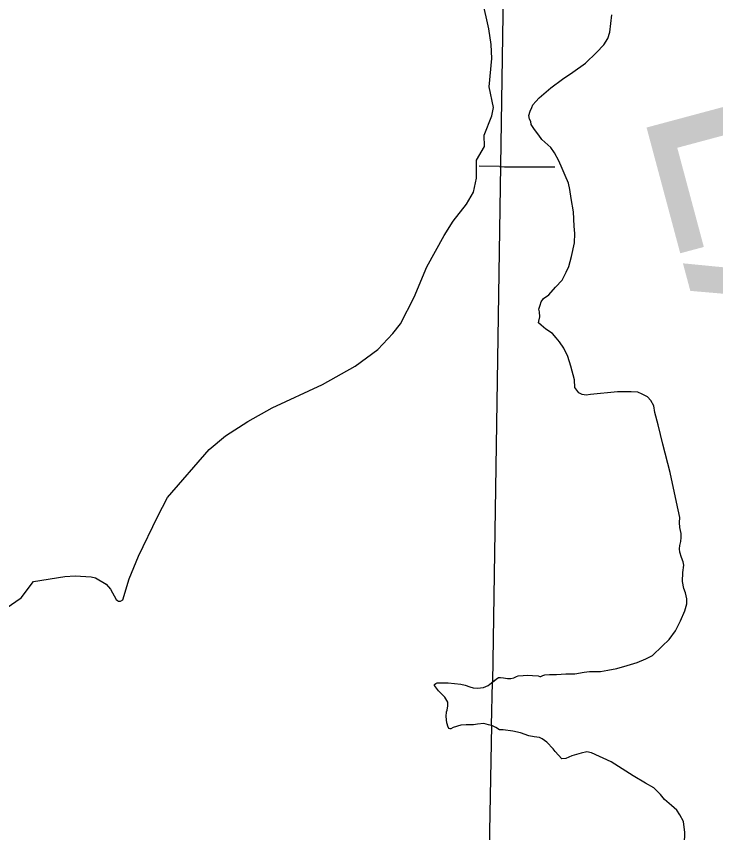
# Model space of a CAD drawing. Extents: x 77230 to 630905, y 790554 to 1662844.
# Drawn here: x 331245 to 334591, y 1582020 to 1585924 of the extents above; entities that cross this region are included whole.
import ezdxf

# ---------------------------------------------------------------- set-up
doc = ezdxf.new("R2010")
doc.units = 0
for name, color, linetype in [('Level 15', 7, 'Continuous'), ('Level 16', 7, 'Continuous'), ('Level 17', 7, 'Continuous'), ('Level 18', 7, 'Continuous')]:
    doc.layers.add(name, color=color, linetype=linetype)

msp = doc.modelspace()

# ---------------------------------------------------------------- linework, layer by layer
at = {"layer": 'Level 15'}
for points in [[(333556.5, 1585206.1), (333459.8, 1585208)], [(333556.5, 1585206.1), (333580.5, 1585205.2)], [(333580.5, 1585205.2), (333821.2, 1585204.9)]]:
    msp.add_lwpolyline(points, dxfattribs=at)
at = {"layer": 'Level 16'}
for points in [[(333598.8, 1587682.7), (333522.8, 1582740.8)], [(333518.8, 1582532.8), (333481.8, 1580586.2)]]:
    msp.add_lwpolyline(points, dxfattribs=at)
at = {"layer": 'Level 17'}
for points in [[(331729.5, 1583130), (331733, 1583127.3), (331743, 1583127.3), (331754, 1583134.3), (331784.8, 1583233.6), (331829.7, 1583341.9), (331919.4, 1583531.5), (331968.3, 1583622.8), (332167.9, 1583852.7), (332245.8, 1583917.9), (332352.6, 1583987.3), (332469.5, 1584052.6), (332709.2, 1584163.3), (332866, 1584251.8), (332974.9, 1584331.1), (333046.7, 1584407.4), (333082.7, 1584453.6), (333148.5, 1584581), (333209.3, 1584726.4), (333291.1, 1584875.9), (333335, 1584944.2), (333398.8, 1585026.5), (333431.7, 1585083.6), (333446.7, 1585149.8), (333446.6, 1585236), (333484.5, 1585302.2), (333483.4, 1585355.4), (333520.3, 1585448.6), (333527.2, 1585488.7), (333507.2, 1585586.9), (333520, 1585722.3), (333516.9, 1585789.4), (333504.9, 1585864.6), (333474.7, 1586000.8)], [(333801.6, 1585581.7), (333858.6, 1585624.5), (333907.2, 1585656.9), (333968.5, 1585700.6), (334021.3, 1585751.3), (334055.1, 1585788.7), (334075.5, 1585818.9), (334084, 1585848.5), (334089.6, 1585890.1), (334094.6, 1585931)], [(333801.6, 1585581.7), (333858.6, 1585624.5), (333907.2, 1585656.9), (333968.5, 1585700.6), (334021.3, 1585751.3), (334055.1, 1585788.7), (334075.5, 1585818.9), (334084, 1585848.5), (334089.6, 1585890.1), (334094.6, 1585931)], [(334422.7, 1583032.7), (334443.9, 1583080.6), (334452.3, 1583114.4), (334452.3, 1583138.4), (334446.7, 1583166.5), (334438.2, 1583187.7), (334432.6, 1583221.5), (334434, 1583265.2), (334438.2, 1583299), (334435.4, 1583315.9), (334427, 1583337), (334418.5, 1583361), (334417.1, 1583377.9), (334418.5, 1583393.4), (334424.2, 1583413.1), (334425.6, 1583431.4), (334425.6, 1583451.2), (334419.9, 1583479.3), (334417.1, 1583503.3), (334418.5, 1583527.2), (334403, 1583600.9), (334373.4, 1583743.2), (334338.2, 1583878.5), (334315.7, 1583970.1), (334300.2, 1584029.3), (334294.6, 1584061.7), (334280.5, 1584087), (334265, 1584103.9), (334239.6, 1584118), (334218.5, 1584126.5), (334186.1, 1584129.3), (334121.3, 1584129.3), (333991.7, 1584115.2), (333970.6, 1584112.4), (333952.3, 1584115.2), (333936.8, 1584123.7), (333917.1, 1584149), (333915.7, 1584185.7), (333897.4, 1584251.9), (333883.3, 1584297), (333863.6, 1584337.8), (333843.9, 1584367.4), (333826.9, 1584387.1), (333810, 1584406.9), (333777.7, 1584428.3), (333756.5, 1584446.6), (333743.8, 1584457.9), (333745.3, 1584466.4), (333749.5, 1584487.5), (333748.1, 1584511.5), (333745.3, 1584524.1), (333750.9, 1584542.4), (333756.5, 1584559.4), (333766.4, 1584574.9), (333793.1, 1584593.2), (333824.1, 1584628.4), (333856.5, 1584661.9), (333876.2, 1584701.3), (333888.9, 1584728.1), (333901.6, 1584776.3), (333915.7, 1584841.1), (333917.1, 1584886.2), (333914.3, 1584921.5), (333910.1, 1584989.1), (333898.8, 1585053.9), (333893.1, 1585096.2), (333886.1, 1585127.2), (333870.6, 1585162.4), (333856.5, 1585196.2), (333839.6, 1585232.8), (333819.9, 1585270.9), (333801.6, 1585297.7), (333759.3, 1585335.7), (333745.3, 1585355.4), (333724.1, 1585383), (333708.6, 1585407), (333705.8, 1585421.1), (333700.2, 1585432.3), (333697.4, 1585450.7), (333703, 1585470.4), (333711.5, 1585488.7), (333715.7, 1585501.4), (333729.8, 1585516.9), (333746.7, 1585535.2), (333801.6, 1585581.7)], [(334422.7, 1583032.7), (334443.9, 1583080.6), (334452.3, 1583114.4), (334452.3, 1583138.4), (334446.7, 1583166.5), (334438.2, 1583187.7), (334432.6, 1583221.5), (334434, 1583265.2), (334438.2, 1583299), (334435.4, 1583315.9), (334427, 1583337), (334418.5, 1583361), (334417.1, 1583377.9), (334418.5, 1583393.4), (334424.2, 1583413.1), (334425.6, 1583431.4), (334425.6, 1583451.2), (334419.9, 1583479.3), (334417.1, 1583503.3), (334418.5, 1583527.2), (334403, 1583600.9), (334373.4, 1583743.2), (334338.2, 1583878.5), (334315.7, 1583970.1), (334300.2, 1584029.3), (334294.6, 1584061.7), (334280.5, 1584087), (334265, 1584103.9), (334239.6, 1584118), (334218.5, 1584126.5), (334186.1, 1584129.3), (334121.3, 1584129.3), (333991.7, 1584115.2), (333970.6, 1584112.4), (333952.3, 1584115.2), (333936.8, 1584123.7), (333917.1, 1584149), (333915.7, 1584185.7), (333897.4, 1584251.9), (333883.3, 1584297), (333863.6, 1584337.8), (333843.9, 1584367.4), (333826.9, 1584387.1), (333810, 1584406.9), (333777.7, 1584428.3), (333756.5, 1584446.6), (333743.8, 1584457.9), (333745.3, 1584466.4), (333749.5, 1584487.5), (333748.1, 1584511.5), (333745.3, 1584524.1), (333750.9, 1584542.4), (333756.5, 1584559.4), (333766.4, 1584574.9), (333793.1, 1584593.2), (333824.1, 1584628.4), (333856.5, 1584661.9), (333876.2, 1584701.3), (333888.9, 1584728.1), (333901.6, 1584776.3), (333915.7, 1584841.1), (333917.1, 1584886.2), (333914.3, 1584921.5), (333910.1, 1584989.1), (333898.8, 1585053.9), (333893.1, 1585096.2), (333886.1, 1585127.2), (333870.6, 1585162.4), (333856.5, 1585196.2), (333839.6, 1585232.8), (333819.9, 1585270.9), (333801.6, 1585297.7), (333759.3, 1585335.7), (333745.3, 1585355.4), (333724.1, 1585383), (333708.6, 1585407), (333705.8, 1585421.1), (333700.2, 1585432.3), (333697.4, 1585450.7), (333703, 1585470.4), (333711.5, 1585488.7), (333715.7, 1585501.4), (333729.8, 1585516.9), (333746.7, 1585535.2), (333801.6, 1585581.7)], [(331326.8, 1583220.9), (331477, 1583245.1), (331527, 1583249.2), (331602.9, 1583244.3), (331623.9, 1583239.3), (331673.9, 1583209.3), (331694.9, 1583185.3), (331723, 1583135.3), (331729.5, 1583130)], [(331268, 1583143.8), (331326.8, 1583220.9)], [(331196.1, 1583093.9), (331268, 1583143.8)], [(331729.5, 1583130), (331729.5, 1583130)], [(333517.7, 1582736.9), (333521.3, 1582739.6), (333540.3, 1582755.1), (333551.6, 1582762.2), (333561.4, 1582762.2), (333575.5, 1582760.1), (333595.3, 1582757.2), (333610, 1582757.2), (333624.8, 1582761.5), (333637.5, 1582767.1), (333646, 1582769.9), (333669.2, 1582771.3), (333690.3, 1582774.2), (333713.6, 1582772.7), (333741, 1582769.9), (333749.5, 1582767.1), (333754.4, 1582767.1), (333764.3, 1582771.3), (333773.4, 1582775.6), (333795.3, 1582777), (333829.8, 1582776.3), (333874.1, 1582779.8), (333917.1, 1582780.5), (333960.8, 1582788.2), (333987.5, 1582791.8), (334007.2, 1582791.1), (334040.3, 1582791.8), (334075.5, 1582796.7), (334117.8, 1582805.9), (334167.8, 1582819.9), (334215.7, 1582834.7), (334256.5, 1582852.3), (334288.2, 1582867.8), (334335.4, 1582912.9), (334367.8, 1582943.9), (334398.8, 1582986.2), (334422.7, 1583032.7)], [(333522.8, 1582740.8), (333540.3, 1582755.1), (333551.6, 1582762.2), (333561.4, 1582762.2), (333575.5, 1582760.1), (333595.3, 1582757.2), (333610, 1582757.2), (333624.8, 1582761.5), (333637.5, 1582767.1), (333646, 1582769.9), (333669.2, 1582771.3), (333690.3, 1582774.2), (333713.6, 1582772.7), (333741, 1582769.9), (333749.5, 1582767.1), (333754.4, 1582767.1), (333764.3, 1582771.3), (333773.4, 1582775.6), (333795.3, 1582777), (333829.8, 1582776.3), (333874.1, 1582779.8), (333917.1, 1582780.5), (333960.8, 1582788.2), (333987.5, 1582791.8), (334007.2, 1582791.1), (334040.3, 1582791.8), (334075.5, 1582796.7), (334117.8, 1582805.9), (334167.8, 1582819.9), (334215.7, 1582834.7), (334256.5, 1582852.3), (334288.2, 1582867.8), (334335.4, 1582912.9), (334367.8, 1582943.9), (334398.8, 1582986.2), (334422.7, 1583032.7)], [(333518.8, 1582532.8), (333503.7, 1582536.7), (333481.9, 1582541.7), (333450.9, 1582538.9), (333431.9, 1582535.3), (333412.1, 1582536), (333396.7, 1582536), (333372, 1582533.9), (333335.4, 1582522.7), (333323.4, 1582516.3), (333319.9, 1582516.3), (333315.7, 1582519.1), (333311.4, 1582525.5), (333305.1, 1582545.2), (333300.9, 1582575.5), (333302.3, 1582598), (333305.8, 1582605.8), (333309.3, 1582626.9), (333309.3, 1582644.5), (333294.5, 1582667.8), (333265, 1582698.1), (333254.4, 1582711.5), (333245.2, 1582724.8), (333245.9, 1582729.1), (333251.6, 1582734), (333257.9, 1582736.8), (333276.2, 1582736.1), (333310.7, 1582736.8), (333372, 1582731.2), (333391.7, 1582726.2), (333414.3, 1582718.5), (333431.2, 1582712.9), (333450.9, 1582711.5), (333479.8, 1582715), (333502.3, 1582724.8), (333517.7, 1582736.9), (333522.8, 1582740.8)], [(334441.5, 1581965.5), (334443.6, 1582021.8), (334436.6, 1582073.9), (334419.6, 1582106.3), (334404.2, 1582127.4), (334378.8, 1582150), (334346.4, 1582178.2), (334326.7, 1582202.1), (334294.3, 1582234.5), (334254.9, 1582257.1), (334195.7, 1582292.3), (334091.5, 1582358.5), (333997.1, 1582402.2), (333974.6, 1582406.4), (333947.8, 1582400.8), (333902.7, 1582388.1), (333873.1, 1582375.4), (333854.8, 1582374), (333822.4, 1582407.8), (333812.6, 1582421.9), (333783, 1582452.9), (333760.5, 1582469.8), (333747.8, 1582475.5), (333722.4, 1582478.3), (333697.1, 1582483.9), (333657.6, 1582498), (333621, 1582506.4), (333574.1, 1582511.4), (333555.8, 1582511.4), (333538.2, 1582522.7), (333522.7, 1582531.8), (333503.7, 1582536.7), (333481.9, 1582541.7), (333450.9, 1582538.9), (333431.9, 1582535.3), (333412.1, 1582536), (333396.7, 1582536), (333372, 1582533.9), (333335.4, 1582522.7), (333323.4, 1582516.3), (333319.9, 1582516.3), (333315.7, 1582519.1), (333311.4, 1582525.5), (333305.1, 1582545.2), (333300.9, 1582575.5), (333302.3, 1582598), (333305.8, 1582605.8), (333309.3, 1582626.9), (333309.3, 1582644.5), (333294.5, 1582667.8), (333265, 1582698.1), (333254.4, 1582711.5), (333245.2, 1582724.8), (333245.9, 1582729.1), (333251.6, 1582734), (333257.9, 1582736.8), (333276.2, 1582736.1), (333310.7, 1582736.8), (333372, 1582731.2), (333391.7, 1582726.2), (333414.3, 1582718.5), (333431.2, 1582712.9), (333450.9, 1582711.5), (333479.8, 1582715), (333502.3, 1582724.8), (333517.7, 1582736.9)], [(334441.5, 1581965.5), (334443.6, 1582021.8), (334436.6, 1582073.9), (334419.6, 1582106.3), (334404.2, 1582127.4), (334378.8, 1582150), (334346.4, 1582178.2), (334326.7, 1582202.1), (334294.3, 1582234.5), (334254.9, 1582257.1), (334195.7, 1582292.3), (334091.5, 1582358.5), (333997.1, 1582402.2), (333974.6, 1582406.4), (333947.8, 1582400.8), (333902.7, 1582388.1), (333873.1, 1582375.4), (333854.8, 1582374), (333822.4, 1582407.8), (333812.6, 1582421.9), (333783, 1582452.9), (333760.5, 1582469.8), (333747.8, 1582475.5), (333722.4, 1582478.3), (333697.1, 1582483.9), (333657.6, 1582498), (333621, 1582506.4), (333574.1, 1582511.4), (333555.8, 1582511.4), (333538.2, 1582522.7), (333522.7, 1582531.8), (333518.8, 1582532.8)]]:
    msp.add_lwpolyline(points, dxfattribs=at)
at = {"layer": 'Level 18'}
for points in [[(333801.6, 1585581.7), (333858.6, 1585624.5), (333907.2, 1585656.9), (333968.5, 1585700.6), (334021.3, 1585751.3), (334055.1, 1585788.7), (334075.5, 1585818.9), (334084, 1585848.5), (334089.6, 1585890.1), (334094.6, 1585931)], [(333801.6, 1585581.7), (333858.6, 1585624.5), (333907.2, 1585656.9), (333968.5, 1585700.6), (334021.3, 1585751.3), (334055.1, 1585788.7), (334075.5, 1585818.9), (334084, 1585848.5), (334089.6, 1585890.1), (334094.6, 1585931)], [(334422.7, 1583032.7), (334443.9, 1583080.6), (334452.3, 1583114.4), (334452.3, 1583138.4), (334446.7, 1583166.5), (334438.2, 1583187.7), (334432.6, 1583221.5), (334434, 1583265.2), (334438.2, 1583299), (334435.4, 1583315.9), (334427, 1583337), (334418.5, 1583361), (334417.1, 1583377.9), (334418.5, 1583393.4), (334424.2, 1583413.1), (334425.6, 1583431.4), (334425.6, 1583451.2), (334419.9, 1583479.3), (334417.1, 1583503.3), (334418.5, 1583527.2), (334403, 1583600.9), (334373.4, 1583743.2), (334338.2, 1583878.5), (334315.7, 1583970.1), (334300.2, 1584029.3), (334294.6, 1584061.7), (334280.5, 1584087), (334265, 1584103.9), (334239.6, 1584118), (334218.5, 1584126.5), (334186.1, 1584129.3), (334121.3, 1584129.3), (333991.7, 1584115.2), (333970.6, 1584112.4), (333952.3, 1584115.2), (333936.8, 1584123.7), (333917.1, 1584149), (333915.7, 1584185.7), (333897.4, 1584251.9), (333883.3, 1584297), (333863.6, 1584337.8), (333843.9, 1584367.4), (333826.9, 1584387.1), (333810, 1584406.9), (333777.7, 1584428.3), (333756.5, 1584446.6), (333743.8, 1584457.9), (333745.3, 1584466.4), (333749.5, 1584487.5), (333748.1, 1584511.5), (333745.3, 1584524.1), (333750.9, 1584542.4), (333756.5, 1584559.4), (333766.4, 1584574.9), (333793.1, 1584593.2), (333824.1, 1584628.4), (333856.5, 1584661.9), (333876.2, 1584701.3), (333888.9, 1584728.1), (333901.6, 1584776.3), (333915.7, 1584841.1), (333917.1, 1584886.2), (333914.3, 1584921.5), (333910.1, 1584989.1), (333898.8, 1585053.9), (333893.1, 1585096.2), (333886.1, 1585127.2), (333870.6, 1585162.4), (333856.5, 1585196.2), (333839.6, 1585232.8), (333819.9, 1585270.9), (333801.6, 1585297.7), (333759.3, 1585335.7), (333745.3, 1585355.4), (333724.1, 1585383), (333708.6, 1585407), (333705.8, 1585421.1), (333700.2, 1585432.3), (333697.4, 1585450.7), (333703, 1585470.4), (333711.5, 1585488.7), (333715.7, 1585501.4), (333729.8, 1585516.9), (333746.7, 1585535.2), (333801.6, 1585581.7)], [(334422.7, 1583032.7), (334443.9, 1583080.6), (334452.3, 1583114.4), (334452.3, 1583138.4), (334446.7, 1583166.5), (334438.2, 1583187.7), (334432.6, 1583221.5), (334434, 1583265.2), (334438.2, 1583299), (334435.4, 1583315.9), (334427, 1583337), (334418.5, 1583361), (334417.1, 1583377.9), (334418.5, 1583393.4), (334424.2, 1583413.1), (334425.6, 1583431.4), (334425.6, 1583451.2), (334419.9, 1583479.3), (334417.1, 1583503.3), (334418.5, 1583527.2), (334403, 1583600.9), (334373.4, 1583743.2), (334338.2, 1583878.5), (334315.7, 1583970.1), (334300.2, 1584029.3), (334294.6, 1584061.7), (334280.5, 1584087), (334265, 1584103.9), (334239.6, 1584118), (334218.5, 1584126.5), (334186.1, 1584129.3), (334121.3, 1584129.3), (333991.7, 1584115.2), (333970.6, 1584112.4), (333952.3, 1584115.2), (333936.8, 1584123.7), (333917.1, 1584149), (333915.7, 1584185.7), (333897.4, 1584251.9), (333883.3, 1584297), (333863.6, 1584337.8), (333843.9, 1584367.4), (333826.9, 1584387.1), (333810, 1584406.9), (333777.7, 1584428.3), (333756.5, 1584446.6), (333743.8, 1584457.9), (333745.3, 1584466.4), (333749.5, 1584487.5), (333748.1, 1584511.5), (333745.3, 1584524.1), (333750.9, 1584542.4), (333756.5, 1584559.4), (333766.4, 1584574.9), (333793.1, 1584593.2), (333824.1, 1584628.4), (333856.5, 1584661.9), (333876.2, 1584701.3), (333888.9, 1584728.1), (333901.6, 1584776.3), (333915.7, 1584841.1), (333917.1, 1584886.2), (333914.3, 1584921.5), (333910.1, 1584989.1), (333898.8, 1585053.9), (333893.1, 1585096.2), (333886.1, 1585127.2), (333870.6, 1585162.4), (333856.5, 1585196.2), (333839.6, 1585232.8), (333819.9, 1585270.9), (333801.6, 1585297.7), (333759.3, 1585335.7), (333745.3, 1585355.4), (333724.1, 1585383), (333708.6, 1585407), (333705.8, 1585421.1), (333700.2, 1585432.3), (333697.4, 1585450.7), (333703, 1585470.4), (333711.5, 1585488.7), (333715.7, 1585501.4), (333729.8, 1585516.9), (333746.7, 1585535.2), (333801.6, 1585581.7)], [(333518.8, 1582532.8), (333522.8, 1582740.8), (333540.3, 1582755.1), (333551.6, 1582762.2), (333561.4, 1582762.2), (333575.5, 1582760.1), (333595.3, 1582757.2), (333610, 1582757.2), (333624.8, 1582761.5), (333637.5, 1582767.1), (333646, 1582769.9), (333669.2, 1582771.3), (333690.3, 1582774.2), (333713.6, 1582772.7), (333741, 1582769.9), (333749.5, 1582767.1), (333754.4, 1582767.1), (333764.3, 1582771.3), (333773.4, 1582775.6), (333795.3, 1582777), (333829.8, 1582776.3), (333874.1, 1582779.8), (333917.1, 1582780.5), (333960.8, 1582788.2), (333987.5, 1582791.8), (334007.2, 1582791.1), (334040.3, 1582791.8), (334075.5, 1582796.7), (334117.8, 1582805.9), (334167.8, 1582819.9), (334215.7, 1582834.7), (334256.5, 1582852.3), (334288.2, 1582867.8), (334335.4, 1582912.9), (334367.8, 1582943.9), (334398.8, 1582986.2), (334422.7, 1583032.7)], [(333518.8, 1582532.8), (333522.8, 1582740.8), (333540.3, 1582755.1), (333551.6, 1582762.2), (333561.4, 1582762.2), (333575.5, 1582760.1), (333595.3, 1582757.2), (333610, 1582757.2), (333624.8, 1582761.5), (333637.5, 1582767.1), (333646, 1582769.9), (333669.2, 1582771.3), (333690.3, 1582774.2), (333713.6, 1582772.7), (333741, 1582769.9), (333749.5, 1582767.1), (333754.4, 1582767.1), (333764.3, 1582771.3), (333773.4, 1582775.6), (333795.3, 1582777), (333829.8, 1582776.3), (333874.1, 1582779.8), (333917.1, 1582780.5), (333960.8, 1582788.2), (333987.5, 1582791.8), (334007.2, 1582791.1), (334040.3, 1582791.8), (334075.5, 1582796.7), (334117.8, 1582805.9), (334167.8, 1582819.9), (334215.7, 1582834.7), (334256.5, 1582852.3), (334288.2, 1582867.8), (334335.4, 1582912.9), (334367.8, 1582943.9), (334398.8, 1582986.2), (334422.7, 1583032.7)], [(334441.5, 1581965.5), (334443.6, 1582021.8), (334436.6, 1582073.9), (334419.6, 1582106.3), (334404.2, 1582127.4), (334378.8, 1582150), (334346.4, 1582178.2), (334326.7, 1582202.1), (334294.3, 1582234.5), (334254.9, 1582257.1), (334195.7, 1582292.3), (334091.5, 1582358.5), (333997.1, 1582402.2), (333974.6, 1582406.4), (333947.8, 1582400.8), (333902.7, 1582388.1), (333873.1, 1582375.4), (333854.8, 1582374), (333822.4, 1582407.8), (333812.6, 1582421.9), (333783, 1582452.9), (333760.5, 1582469.8), (333747.8, 1582475.5), (333722.4, 1582478.3), (333697.1, 1582483.9), (333657.6, 1582498), (333621, 1582506.4), (333574.1, 1582511.4), (333555.8, 1582511.4), (333538.2, 1582522.7), (333522.7, 1582531.8), (333518.8, 1582532.8)], [(334441.5, 1581965.5), (334443.6, 1582021.8), (334436.6, 1582073.9), (334419.6, 1582106.3), (334404.2, 1582127.4), (334378.8, 1582150), (334346.4, 1582178.2), (334326.7, 1582202.1), (334294.3, 1582234.5), (334254.9, 1582257.1), (334195.7, 1582292.3), (334091.5, 1582358.5), (333997.1, 1582402.2), (333974.6, 1582406.4), (333947.8, 1582400.8), (333902.7, 1582388.1), (333873.1, 1582375.4), (333854.8, 1582374), (333822.4, 1582407.8), (333812.6, 1582421.9), (333783, 1582452.9), (333760.5, 1582469.8), (333747.8, 1582475.5), (333722.4, 1582478.3), (333697.1, 1582483.9), (333657.6, 1582498), (333621, 1582506.4), (333574.1, 1582511.4), (333555.8, 1582511.4), (333538.2, 1582522.7), (333522.7, 1582531.8), (333518.8, 1582532.8)]]:
    msp.add_lwpolyline(points, dxfattribs=at)

# ---------------------------------------------------------------- texts
at = {"layer": 'Level 17'}
msp.add_text('LAKE', height=1056, rotation=285, dxfattribs=at).set_placement((334230.1, 1585504.4))

doc.saveas('drawing.dxf')
